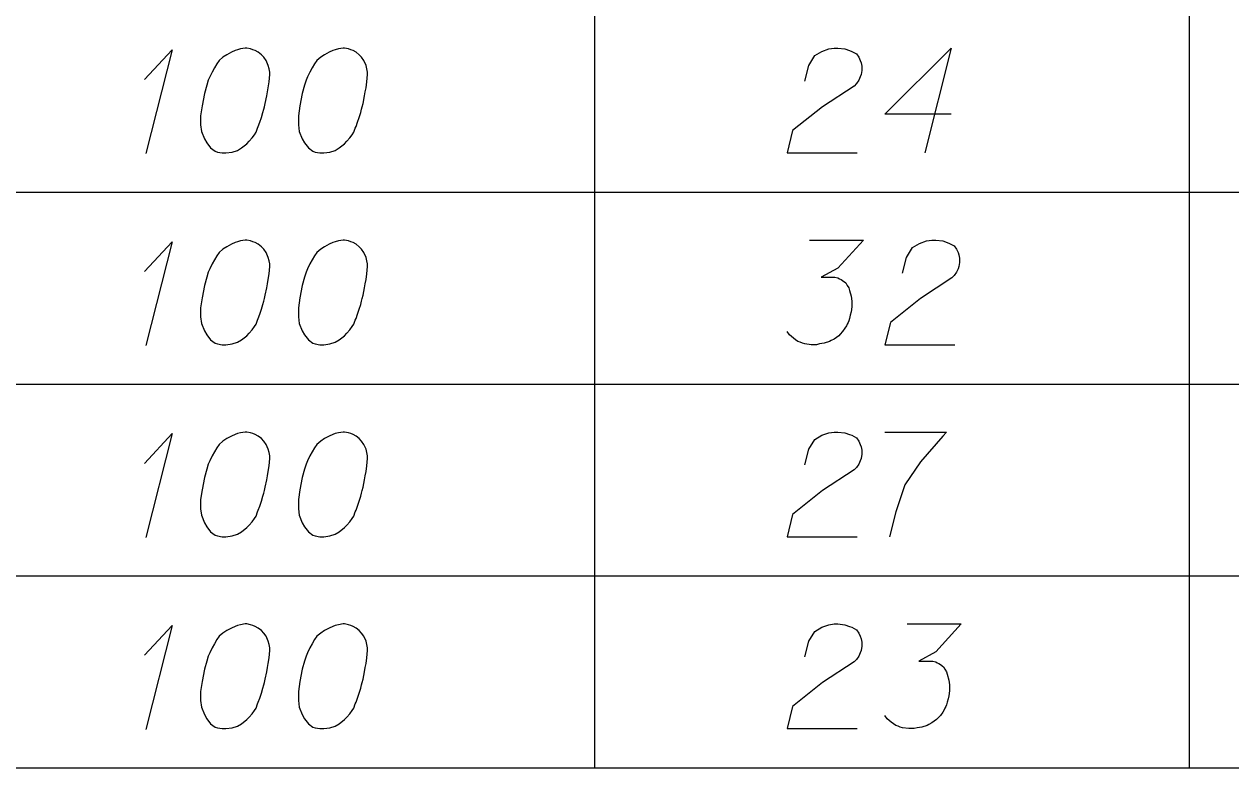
# Model space of a CAD drawing. Extents: x 2074207 to 2076812, y 516372 to 523312.
# Drawn here: x 2076678.5 to 2076733.8, y 520594.3 to 520628.4 of the extents above; entities that cross this region are included whole.
import ezdxf

# ---------------------------------------------------------------- set-up
doc = ezdxf.new("R2010")
doc.units = 0
for name, color, linetype in [('Prop DirtTable_ Soil Test Results - Outline (Major)', 7, 'Continuous'), ('Prop DirtTable_ Soil Test Results - Outline (Minor)', 7, 'Continuous'), ('Prop DirtTable_ Soil Test Results - Tx (Sample Data)', 7, 'Continuous')]:
    doc.layers.add(name, color=color, linetype=linetype)

msp = doc.modelspace()

# ---------------------------------------------------------------- linework, layer by layer
at = {"layer": 'Prop DirtTable_ Soil Test Results - Outline (Major)'}
msp.add_line((2076260.609, 520594.333), (2076811.903, 520594.333), dxfattribs=at)
at = {"layer": 'Prop DirtTable_ Soil Test Results - Outline (Minor)'}
for p, q in [((2076704.671, 520629.533), (2076704.671, 520620.733)), ((2076731.93, 520629.533), (2076731.93, 520620.733)), ((2076260.609, 520620.733), (2076811.903, 520620.733)), ((2076260.609, 520620.733), (2076811.903, 520620.733)), ((2076704.671, 520620.733), (2076704.671, 520611.933)), ((2076731.93, 520620.733), (2076731.93, 520611.933)), ((2076260.609, 520611.933), (2076811.903, 520611.933)), ((2076260.609, 520611.933), (2076811.903, 520611.933)), ((2076704.671, 520611.933), (2076704.671, 520603.133)), ((2076731.93, 520611.933), (2076731.93, 520603.133)), ((2076260.609, 520603.133), (2076811.903, 520603.133)), ((2076260.609, 520603.133), (2076811.903, 520603.133)), ((2076704.671, 520603.133), (2076704.671, 520594.333)), ((2076731.93, 520603.133), (2076731.93, 520594.333)), ((2076260.609, 520594.333), (2076811.903, 520594.333))]:
    msp.add_line(p, q, dxfattribs=at)
at = {"layer": 'Prop DirtTable_ Soil Test Results - Tx (Sample Data)'}
for points in [[(2076684.047, 520625.895), (2076685.317, 520627.256), (2076684.117, 520622.494)], [(2076688.738, 520627.332), (2076688.668, 520627.332), (2076688.456, 520627.294), (2076688.315, 520627.256), (2076688.209, 520627.218), (2076688.033, 520627.143), (2076687.821, 520627.029), (2076687.645, 520626.916), (2076687.468, 520626.765), (2076687.363, 520626.613), (2076687.257, 520626.425), (2076687.151, 520626.236), (2076687.045, 520626.009), (2076686.975, 520625.858), (2076686.904, 520625.631), (2076686.798, 520625.253), (2076686.692, 520624.686), (2076686.622, 520624.232), (2076686.622, 520623.817), (2076686.657, 520623.514), (2076686.798, 520623.174), (2076686.904, 520622.985), (2076687.08, 520622.758), (2076687.292, 520622.607), (2076687.398, 520622.569), (2076687.609, 520622.532), (2076687.786, 520622.532), (2076688.068, 520622.569), (2076688.315, 520622.645), (2076688.491, 520622.758), (2076688.738, 520622.947), (2076688.844, 520623.061), (2076688.985, 520623.212), (2076689.091, 520623.363), (2076689.162, 520623.476), (2076689.232, 520623.665), (2076689.267, 520623.741), (2076689.338, 520623.93), (2076689.409, 520624.157), (2076689.479, 520624.384), (2076689.514, 520624.535), (2076689.55, 520624.648), (2076689.585, 520624.799), (2076689.655, 520625.139), (2076689.691, 520625.328), (2076689.726, 520625.517), (2076689.761, 520625.782), (2076689.797, 520626.122), (2076689.797, 520626.236), (2076689.761, 520626.387), (2076689.726, 520626.538), (2076689.62, 520626.765), (2076689.514, 520626.916), (2076689.409, 520627.029), (2076689.267, 520627.143), (2076689.126, 520627.218), (2076689.02, 520627.256), (2076688.915, 520627.294), (2076688.738, 520627.332)], [(2076693.218, 520627.332), (2076693.148, 520627.332), (2076692.936, 520627.294), (2076692.795, 520627.256), (2076692.689, 520627.218), (2076692.513, 520627.143), (2076692.301, 520627.029), (2076692.125, 520626.916), (2076691.948, 520626.765), (2076691.843, 520626.613), (2076691.737, 520626.425), (2076691.631, 520626.236), (2076691.525, 520626.009), (2076691.455, 520625.858), (2076691.384, 520625.631), (2076691.278, 520625.253), (2076691.172, 520624.686), (2076691.102, 520624.232), (2076691.102, 520623.817), (2076691.137, 520623.514), (2076691.278, 520623.174), (2076691.384, 520622.985), (2076691.56, 520622.758), (2076691.772, 520622.607), (2076691.878, 520622.569), (2076692.089, 520622.532), (2076692.266, 520622.532), (2076692.548, 520622.569), (2076692.795, 520622.645), (2076692.971, 520622.758), (2076693.218, 520622.947), (2076693.324, 520623.061), (2076693.465, 520623.212), (2076693.571, 520623.363), (2076693.642, 520623.476), (2076693.712, 520623.665), (2076693.747, 520623.741), (2076693.818, 520623.93), (2076693.889, 520624.157), (2076693.959, 520624.384), (2076693.994, 520624.535), (2076694.03, 520624.648), (2076694.065, 520624.799), (2076694.135, 520625.139), (2076694.171, 520625.328), (2076694.206, 520625.517), (2076694.241, 520625.782), (2076694.277, 520626.122), (2076694.277, 520626.236), (2076694.241, 520626.387), (2076694.206, 520626.538), (2076694.1, 520626.765), (2076693.994, 520626.916), (2076693.889, 520627.029), (2076693.747, 520627.143), (2076693.606, 520627.218), (2076693.5, 520627.256), (2076693.395, 520627.294), (2076693.218, 520627.332)], [(2076714.313, 520625.82), (2076714.489, 520626.538), (2076714.772, 520626.991), (2076715.089, 520627.18), (2076715.407, 520627.294), (2076715.654, 520627.332), (2076715.83, 520627.332), (2076716.147, 520627.294), (2076716.359, 520627.218), (2076716.465, 520627.18), (2076716.677, 520627.067), (2076716.782, 520626.916), (2076716.853, 520626.765), (2076716.888, 520626.651), (2076716.923, 520626.5), (2076716.923, 520626.311), (2076716.888, 520626.122), (2076716.853, 520626.009), (2076716.782, 520625.858), (2076716.677, 520625.706), (2076716.571, 520625.593), (2076715.124, 520624.648), (2076713.749, 520623.552), (2076713.502, 520622.532), (2076716.712, 520622.532)], [(2076721.015, 520624.308), (2076717.982, 520624.308), (2076721.015, 520627.332), (2076719.816, 520622.532)], [(2076684.047, 520617.095), (2076685.317, 520618.456), (2076684.117, 520613.694)], [(2076688.738, 520618.532), (2076688.668, 520618.532), (2076688.456, 520618.494), (2076688.315, 520618.456), (2076688.209, 520618.418), (2076688.033, 520618.343), (2076687.821, 520618.229), (2076687.645, 520618.116), (2076687.468, 520617.965), (2076687.363, 520617.813), (2076687.257, 520617.625), (2076687.151, 520617.436), (2076687.045, 520617.209), (2076686.975, 520617.058), (2076686.904, 520616.831), (2076686.798, 520616.453), (2076686.692, 520615.886), (2076686.622, 520615.432), (2076686.622, 520615.017), (2076686.657, 520614.714), (2076686.798, 520614.374), (2076686.904, 520614.185), (2076687.08, 520613.958), (2076687.292, 520613.807), (2076687.398, 520613.769), (2076687.609, 520613.732), (2076687.786, 520613.732), (2076688.068, 520613.769), (2076688.315, 520613.845), (2076688.491, 520613.958), (2076688.738, 520614.147), (2076688.844, 520614.261), (2076688.985, 520614.412), (2076689.091, 520614.563), (2076689.162, 520614.676), (2076689.232, 520614.865), (2076689.267, 520614.941), (2076689.338, 520615.13), (2076689.409, 520615.357), (2076689.479, 520615.584), (2076689.514, 520615.735), (2076689.55, 520615.848), (2076689.585, 520615.999), (2076689.655, 520616.339), (2076689.691, 520616.528), (2076689.726, 520616.717), (2076689.761, 520616.982), (2076689.797, 520617.322), (2076689.797, 520617.436), (2076689.761, 520617.587), (2076689.726, 520617.738), (2076689.62, 520617.965), (2076689.514, 520618.116), (2076689.409, 520618.229), (2076689.267, 520618.343), (2076689.126, 520618.418), (2076689.02, 520618.456), (2076688.915, 520618.494), (2076688.738, 520618.532)], [(2076693.218, 520618.532), (2076693.148, 520618.532), (2076692.936, 520618.494), (2076692.795, 520618.456), (2076692.689, 520618.418), (2076692.513, 520618.343), (2076692.301, 520618.229), (2076692.125, 520618.116), (2076691.948, 520617.965), (2076691.843, 520617.813), (2076691.737, 520617.625), (2076691.631, 520617.436), (2076691.525, 520617.209), (2076691.455, 520617.058), (2076691.384, 520616.831), (2076691.278, 520616.453), (2076691.172, 520615.886), (2076691.102, 520615.432), (2076691.102, 520615.017), (2076691.137, 520614.714), (2076691.278, 520614.374), (2076691.384, 520614.185), (2076691.56, 520613.958), (2076691.772, 520613.807), (2076691.878, 520613.769), (2076692.089, 520613.732), (2076692.266, 520613.732), (2076692.548, 520613.769), (2076692.795, 520613.845), (2076692.971, 520613.958), (2076693.218, 520614.147), (2076693.324, 520614.261), (2076693.465, 520614.412), (2076693.571, 520614.563), (2076693.642, 520614.676), (2076693.712, 520614.865), (2076693.747, 520614.941), (2076693.818, 520615.13), (2076693.889, 520615.357), (2076693.959, 520615.584), (2076693.994, 520615.735), (2076694.03, 520615.848), (2076694.065, 520615.999), (2076694.135, 520616.339), (2076694.171, 520616.528), (2076694.206, 520616.717), (2076694.241, 520616.982), (2076694.277, 520617.322), (2076694.277, 520617.436), (2076694.241, 520617.587), (2076694.206, 520617.738), (2076694.1, 520617.965), (2076693.994, 520618.116), (2076693.889, 520618.229), (2076693.747, 520618.343), (2076693.606, 520618.418), (2076693.5, 520618.456), (2076693.395, 520618.494), (2076693.218, 520618.532)], [(2076714.525, 520618.532), (2076716.994, 520618.532), (2076715.83, 520617.247), (2076715.054, 520616.831), (2076715.689, 520616.831), (2076715.83, 520616.793), (2076715.9, 520616.755), (2076715.971, 520616.717), (2076716.042, 520616.68), (2076716.183, 520616.566), (2076716.253, 520616.453), (2076716.324, 520616.339), (2076716.359, 520616.226), (2076716.43, 520615.962), (2076716.465, 520615.735), (2076716.465, 520615.621), (2076716.465, 520615.47), (2076716.43, 520615.243), (2076716.394, 520615.092), (2076716.359, 520614.941), (2076716.324, 520614.828), (2076716.289, 520614.752), (2076716.253, 520614.676), (2076716.218, 520614.601), (2076716.147, 520614.487), (2076716.042, 520614.336), (2076715.936, 520614.223), (2076715.865, 520614.147), (2076715.759, 520614.072), (2076715.654, 520613.996), (2076715.512, 520613.921), (2076715.442, 520613.883), (2076715.195, 520613.807), (2076714.983, 520613.769), (2076714.842, 520613.732), (2076714.595, 520613.732), (2076714.313, 520613.769), (2076714.207, 520613.807), (2076714.101, 520613.845), (2076713.996, 520613.883), (2076713.89, 520613.958), (2076713.784, 520614.034), (2076713.608, 520614.185), (2076713.502, 520614.336)], [(2076718.793, 520617.02), (2076718.969, 520617.738), (2076719.252, 520618.191), (2076719.569, 520618.38), (2076719.887, 520618.494), (2076720.134, 520618.532), (2076720.31, 520618.532), (2076720.627, 520618.494), (2076720.839, 520618.418), (2076720.945, 520618.38), (2076721.157, 520618.267), (2076721.262, 520618.116), (2076721.333, 520617.965), (2076721.368, 520617.851), (2076721.403, 520617.7), (2076721.403, 520617.511), (2076721.368, 520617.322), (2076721.333, 520617.209), (2076721.262, 520617.058), (2076721.157, 520616.906), (2076721.051, 520616.793), (2076719.604, 520615.848), (2076718.229, 520614.752), (2076717.982, 520613.732), (2076721.192, 520613.732)], [(2076684.047, 520608.295), (2076685.317, 520609.656), (2076684.117, 520604.894)], [(2076688.738, 520609.732), (2076688.668, 520609.732), (2076688.456, 520609.694), (2076688.315, 520609.656), (2076688.209, 520609.618), (2076688.033, 520609.543), (2076687.821, 520609.429), (2076687.645, 520609.316), (2076687.468, 520609.165), (2076687.363, 520609.013), (2076687.257, 520608.825), (2076687.151, 520608.636), (2076687.045, 520608.409), (2076686.975, 520608.258), (2076686.904, 520608.031), (2076686.798, 520607.653), (2076686.692, 520607.086), (2076686.622, 520606.632), (2076686.622, 520606.217), (2076686.657, 520605.914), (2076686.798, 520605.574), (2076686.904, 520605.385), (2076687.08, 520605.158), (2076687.292, 520605.007), (2076687.398, 520604.969), (2076687.609, 520604.932), (2076687.786, 520604.932), (2076688.068, 520604.969), (2076688.315, 520605.045), (2076688.491, 520605.158), (2076688.738, 520605.347), (2076688.844, 520605.461), (2076688.985, 520605.612), (2076689.091, 520605.763), (2076689.162, 520605.876), (2076689.232, 520606.065), (2076689.267, 520606.141), (2076689.338, 520606.33), (2076689.409, 520606.557), (2076689.479, 520606.784), (2076689.514, 520606.935), (2076689.55, 520607.048), (2076689.585, 520607.199), (2076689.655, 520607.539), (2076689.691, 520607.728), (2076689.726, 520607.917), (2076689.761, 520608.182), (2076689.797, 520608.522), (2076689.797, 520608.636), (2076689.761, 520608.787), (2076689.726, 520608.938), (2076689.62, 520609.165), (2076689.514, 520609.316), (2076689.409, 520609.429), (2076689.267, 520609.543), (2076689.126, 520609.618), (2076689.02, 520609.656), (2076688.915, 520609.694), (2076688.738, 520609.732)], [(2076693.218, 520609.732), (2076693.148, 520609.732), (2076692.936, 520609.694), (2076692.795, 520609.656), (2076692.689, 520609.618), (2076692.513, 520609.543), (2076692.301, 520609.429), (2076692.125, 520609.316), (2076691.948, 520609.165), (2076691.843, 520609.013), (2076691.737, 520608.825), (2076691.631, 520608.636), (2076691.525, 520608.409), (2076691.455, 520608.258), (2076691.384, 520608.031), (2076691.278, 520607.653), (2076691.172, 520607.086), (2076691.102, 520606.632), (2076691.102, 520606.217), (2076691.137, 520605.914), (2076691.278, 520605.574), (2076691.384, 520605.385), (2076691.56, 520605.158), (2076691.772, 520605.007), (2076691.878, 520604.969), (2076692.089, 520604.932), (2076692.266, 520604.932), (2076692.548, 520604.969), (2076692.795, 520605.045), (2076692.971, 520605.158), (2076693.218, 520605.347), (2076693.324, 520605.461), (2076693.465, 520605.612), (2076693.571, 520605.763), (2076693.642, 520605.876), (2076693.712, 520606.065), (2076693.747, 520606.141), (2076693.818, 520606.33), (2076693.889, 520606.557), (2076693.959, 520606.784), (2076693.994, 520606.935), (2076694.03, 520607.048), (2076694.065, 520607.199), (2076694.135, 520607.539), (2076694.171, 520607.728), (2076694.206, 520607.917), (2076694.241, 520608.182), (2076694.277, 520608.522), (2076694.277, 520608.636), (2076694.241, 520608.787), (2076694.206, 520608.938), (2076694.1, 520609.165), (2076693.994, 520609.316), (2076693.889, 520609.429), (2076693.747, 520609.543), (2076693.606, 520609.618), (2076693.5, 520609.656), (2076693.395, 520609.694), (2076693.218, 520609.732)], [(2076714.313, 520608.22), (2076714.489, 520608.938), (2076714.772, 520609.391), (2076715.089, 520609.58), (2076715.407, 520609.694), (2076715.654, 520609.732), (2076715.83, 520609.732), (2076716.147, 520609.694), (2076716.359, 520609.618), (2076716.465, 520609.58), (2076716.677, 520609.467), (2076716.782, 520609.316), (2076716.853, 520609.165), (2076716.888, 520609.051), (2076716.923, 520608.9), (2076716.923, 520608.711), (2076716.888, 520608.522), (2076716.853, 520608.409), (2076716.782, 520608.258), (2076716.677, 520608.106), (2076716.571, 520607.993), (2076715.124, 520607.048), (2076713.749, 520605.952), (2076713.502, 520604.932), (2076716.712, 520604.932)], [(2076717.982, 520609.732), (2076720.804, 520609.732), (2076720.627, 520609.543), (2076719.604, 520608.371), (2076718.899, 520607.313), (2076718.476, 520606.065), (2076718.193, 520604.932)], [(2076684.047, 520599.495), (2076685.317, 520600.856), (2076684.117, 520596.094)], [(2076688.738, 520600.932), (2076688.668, 520600.932), (2076688.456, 520600.894), (2076688.315, 520600.856), (2076688.209, 520600.818), (2076688.033, 520600.743), (2076687.821, 520600.629), (2076687.645, 520600.516), (2076687.468, 520600.365), (2076687.363, 520600.213), (2076687.257, 520600.025), (2076687.151, 520599.836), (2076687.045, 520599.609), (2076686.975, 520599.458), (2076686.904, 520599.231), (2076686.798, 520598.853), (2076686.692, 520598.286), (2076686.622, 520597.832), (2076686.622, 520597.417), (2076686.657, 520597.114), (2076686.798, 520596.774), (2076686.904, 520596.585), (2076687.08, 520596.358), (2076687.292, 520596.207), (2076687.398, 520596.169), (2076687.609, 520596.132), (2076687.786, 520596.132), (2076688.068, 520596.169), (2076688.315, 520596.245), (2076688.491, 520596.358), (2076688.738, 520596.547), (2076688.844, 520596.661), (2076688.985, 520596.812), (2076689.091, 520596.963), (2076689.162, 520597.076), (2076689.232, 520597.265), (2076689.267, 520597.341), (2076689.338, 520597.53), (2076689.409, 520597.757), (2076689.479, 520597.984), (2076689.514, 520598.135), (2076689.55, 520598.248), (2076689.585, 520598.399), (2076689.655, 520598.739), (2076689.691, 520598.928), (2076689.726, 520599.117), (2076689.761, 520599.382), (2076689.797, 520599.722), (2076689.797, 520599.836), (2076689.761, 520599.987), (2076689.726, 520600.138), (2076689.62, 520600.365), (2076689.514, 520600.516), (2076689.409, 520600.629), (2076689.267, 520600.743), (2076689.126, 520600.818), (2076689.02, 520600.856), (2076688.915, 520600.894), (2076688.738, 520600.932)], [(2076693.218, 520600.932), (2076693.148, 520600.932), (2076692.936, 520600.894), (2076692.795, 520600.856), (2076692.689, 520600.818), (2076692.513, 520600.743), (2076692.301, 520600.629), (2076692.125, 520600.516), (2076691.948, 520600.365), (2076691.843, 520600.213), (2076691.737, 520600.025), (2076691.631, 520599.836), (2076691.525, 520599.609), (2076691.455, 520599.458), (2076691.384, 520599.231), (2076691.278, 520598.853), (2076691.172, 520598.286), (2076691.102, 520597.832), (2076691.102, 520597.417), (2076691.137, 520597.114), (2076691.278, 520596.774), (2076691.384, 520596.585), (2076691.56, 520596.358), (2076691.772, 520596.207), (2076691.878, 520596.169), (2076692.089, 520596.132), (2076692.266, 520596.132), (2076692.548, 520596.169), (2076692.795, 520596.245), (2076692.971, 520596.358), (2076693.218, 520596.547), (2076693.324, 520596.661), (2076693.465, 520596.812), (2076693.571, 520596.963), (2076693.642, 520597.076), (2076693.712, 520597.265), (2076693.747, 520597.341), (2076693.818, 520597.53), (2076693.889, 520597.757), (2076693.959, 520597.984), (2076693.994, 520598.135), (2076694.03, 520598.248), (2076694.065, 520598.399), (2076694.135, 520598.739), (2076694.171, 520598.928), (2076694.206, 520599.117), (2076694.241, 520599.382), (2076694.277, 520599.722), (2076694.277, 520599.836), (2076694.241, 520599.987), (2076694.206, 520600.138), (2076694.1, 520600.365), (2076693.994, 520600.516), (2076693.889, 520600.629), (2076693.747, 520600.743), (2076693.606, 520600.818), (2076693.5, 520600.856), (2076693.395, 520600.894), (2076693.218, 520600.932)], [(2076714.313, 520599.42), (2076714.489, 520600.138), (2076714.772, 520600.591), (2076715.089, 520600.78), (2076715.407, 520600.894), (2076715.654, 520600.932), (2076715.83, 520600.932), (2076716.147, 520600.894), (2076716.359, 520600.818), (2076716.465, 520600.78), (2076716.677, 520600.667), (2076716.782, 520600.516), (2076716.853, 520600.365), (2076716.888, 520600.251), (2076716.923, 520600.1), (2076716.923, 520599.911), (2076716.888, 520599.722), (2076716.853, 520599.609), (2076716.782, 520599.458), (2076716.677, 520599.306), (2076716.571, 520599.193), (2076715.124, 520598.248), (2076713.749, 520597.152), (2076713.502, 520596.132), (2076716.712, 520596.132)], [(2076719.005, 520600.932), (2076721.474, 520600.932), (2076720.31, 520599.647), (2076719.534, 520599.231), (2076720.169, 520599.231), (2076720.31, 520599.193), (2076720.38, 520599.155), (2076720.451, 520599.117), (2076720.522, 520599.08), (2076720.663, 520598.966), (2076720.733, 520598.853), (2076720.804, 520598.739), (2076720.839, 520598.626), (2076720.91, 520598.362), (2076720.945, 520598.135), (2076720.945, 520598.021), (2076720.945, 520597.87), (2076720.91, 520597.643), (2076720.874, 520597.492), (2076720.839, 520597.341), (2076720.804, 520597.228), (2076720.769, 520597.152), (2076720.733, 520597.076), (2076720.698, 520597.001), (2076720.627, 520596.887), (2076720.522, 520596.736), (2076720.416, 520596.623), (2076720.345, 520596.547), (2076720.239, 520596.472), (2076720.134, 520596.396), (2076719.992, 520596.321), (2076719.922, 520596.283), (2076719.675, 520596.207), (2076719.463, 520596.169), (2076719.322, 520596.132), (2076719.075, 520596.132), (2076718.793, 520596.169), (2076718.687, 520596.207), (2076718.581, 520596.245), (2076718.476, 520596.283), (2076718.37, 520596.358), (2076718.264, 520596.434), (2076718.088, 520596.585), (2076717.982, 520596.736)]]:
    msp.add_lwpolyline(points, dxfattribs=at)

doc.saveas('drawing.dxf')
